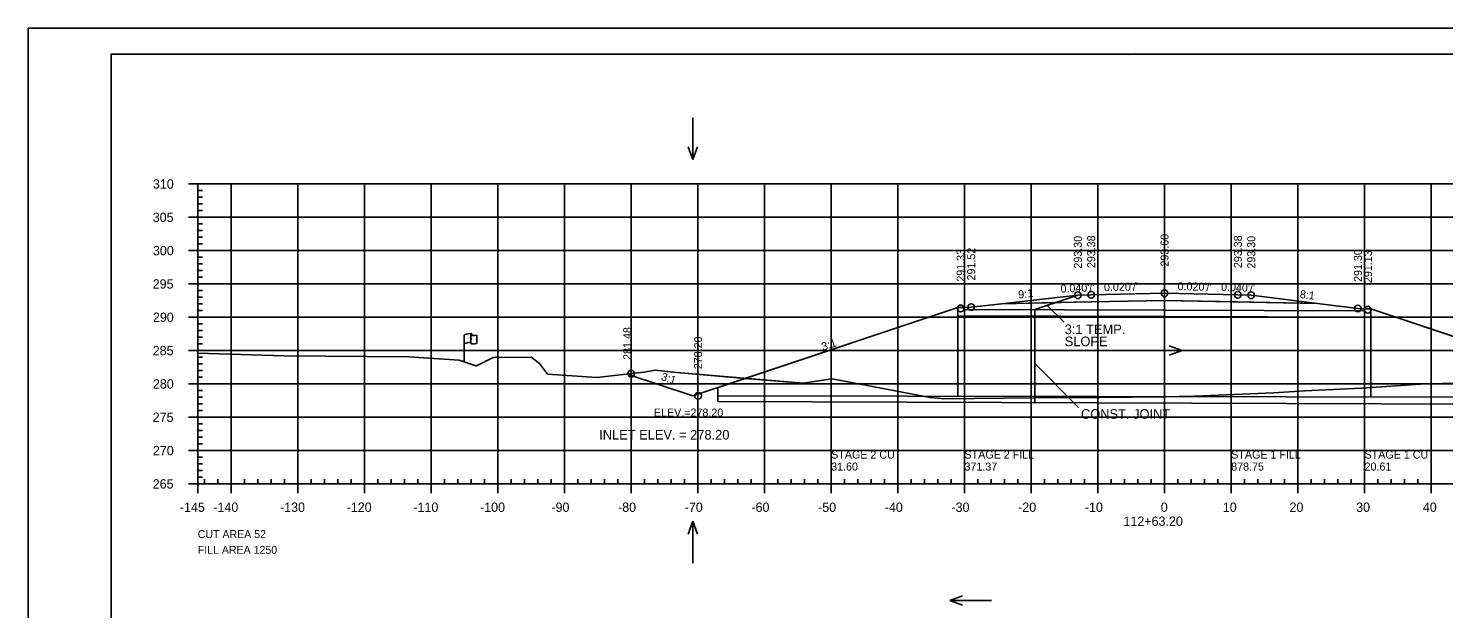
# Model space of a CAD drawing. Extents: x 1370843 to 1371177, y 380307 to 382654.
# Drawn here: x 1370843.3 to 1371055.6, y 381287.1 to 381374.2 of the extents above; entities that cross this region are included whole.
import ezdxf

# ---------------------------------------------------------------- set-up
doc = ezdxf.new("R2010")
doc.units = 0
for name, color, linetype in [('R_Alt Surface', 7, 'Continuous'), ('R_Axis', 7, 'Continuous'), ('R_Axis Annot', 7, 'Continuous'), ('R_Border', 7, 'Continuous'), ('R_Border Notes', 7, 'Continuous'), ('R_Draft', 7, 'Continuous'), ('R_Exist Surface', 7, 'Continuous'), ('R_Fin Surface', 7, 'Continuous'), ('R_Fin Surface Annot', 7, 'Continuous'), ('R_Grid', 7, 'Continuous'), ('R_No Plot', 7, 'Continuous'), ('R_ROW', 7, 'Continuous'), ('R_Water', 7, 'Continuous'), ('R_Water Annot', 7, 'Continuous')]:
    doc.layers.add(name, color=color, linetype=linetype)

msp = doc.modelspace()

# ---------------------------------------------------------------- linework, layer by layer
at = {"layer": 'R_Alt Surface'}
msp.add_lwpolyline([(1370989.26, 381332.82), (1371002.71, 381333.09), (1371013.71, 381333.31), (1371024.71, 381333.09), (1371036.65, 381332.85)], dxfattribs=at)
at = {"layer": 'R_Axis'}
for p, q in [((1370867.31, 381350.8), (1370868.71, 381350.8)), ((1370868.71, 381305.8), (1370868.71, 381350.8)), ((1370868.71, 381349.8), (1370869.41, 381349.8)), ((1370868.71, 381348.8), (1370869.41, 381348.8)), ((1370868.71, 381347.8), (1370869.41, 381347.8)), ((1370867.31, 381345.8), (1370868.71, 381345.8)), ((1370868.71, 381346.8), (1370869.41, 381346.8)), ((1370868.71, 381344.8), (1370869.41, 381344.8)), ((1370868.71, 381343.8), (1370869.41, 381343.8)), ((1370868.71, 381342.8), (1370869.41, 381342.8)), ((1370868.71, 381341.8), (1370869.41, 381341.8)), ((1370867.31, 381340.8), (1370868.71, 381340.8)), ((1370868.71, 381339.8), (1370869.41, 381339.8)), ((1370868.71, 381338.8), (1370869.41, 381338.8)), ((1370868.71, 381337.8), (1370869.41, 381337.8)), ((1370867.31, 381335.8), (1370868.71, 381335.8)), ((1370868.71, 381336.8), (1370869.41, 381336.8)), ((1370868.71, 381334.8), (1370869.41, 381334.8)), ((1370868.71, 381333.8), (1370869.41, 381333.8)), ((1370867.31, 381330.8), (1370868.71, 381330.8)), ((1370868.71, 381332.8), (1370869.41, 381332.8)), ((1370868.71, 381331.8), (1370869.41, 381331.8)), ((1370868.71, 381329.8), (1370869.41, 381329.8)), ((1370868.71, 381328.8), (1370869.41, 381328.8)), ((1370868.71, 381327.8), (1370869.41, 381327.8)), ((1370868.71, 381326.8), (1370869.41, 381326.8)), ((1370867.31, 381325.8), (1370868.71, 381325.8)), ((1370868.71, 381324.8), (1370869.41, 381324.8)), ((1370868.71, 381323.8), (1370869.41, 381323.8)), ((1370868.71, 381322.8), (1370869.41, 381322.8)), ((1370867.31, 381320.8), (1370868.71, 381320.8)), ((1370868.71, 381321.8), (1370869.41, 381321.8)), ((1370868.71, 381319.8), (1370869.41, 381319.8)), ((1370868.71, 381318.8), (1370869.41, 381318.8)), ((1370868.71, 381317.8), (1370869.41, 381317.8)), ((1370868.71, 381316.8), (1370869.41, 381316.8)), ((1370867.31, 381315.8), (1370868.71, 381315.8)), ((1370868.71, 381314.8), (1370869.41, 381314.8)), ((1370868.71, 381313.8), (1370869.41, 381313.8)), ((1370868.71, 381312.8), (1370869.41, 381312.8)), ((1370868.71, 381311.8), (1370869.41, 381311.8)), ((1370867.31, 381310.8), (1370868.71, 381310.8)), ((1370868.71, 381309.8), (1370869.41, 381309.8)), ((1370868.71, 381308.8), (1370869.41, 381308.8)), ((1370868.71, 381307.8), (1370869.41, 381307.8)), ((1370867.31, 381305.8), (1370868.71, 381305.8)), ((1370868.71, 381306.8), (1370869.41, 381306.8)), ((1370868.71, 381305.8), (1370868.71, 381306.5)), ((1370868.71, 381305.8), (1371158.71, 381305.8)), ((1370868.71, 381304.4), (1370868.71, 381305.8)), ((1370869.71, 381305.8), (1370869.71, 381306.5)), ((1370871.71, 381305.8), (1370871.71, 381306.5)), ((1370873.71, 381304.4), (1370873.71, 381305.8)), ((1370875.71, 381305.8), (1370875.71, 381306.5)), ((1370877.71, 381305.8), (1370877.71, 381306.5)), ((1370879.71, 381305.8), (1370879.71, 381306.5)), ((1370881.71, 381305.8), (1370881.71, 381306.5)), ((1370883.71, 381304.4), (1370883.71, 381305.8)), ((1370885.71, 381305.8), (1370885.71, 381306.5)), ((1370887.71, 381305.8), (1370887.71, 381306.5)), ((1370889.71, 381305.8), (1370889.71, 381306.5)), ((1370891.71, 381305.8), (1370891.71, 381306.5)), ((1370893.71, 381304.4), (1370893.71, 381305.8)), ((1370895.71, 381305.8), (1370895.71, 381306.5)), ((1370897.71, 381305.8), (1370897.71, 381306.5)), ((1370899.71, 381305.8), (1370899.71, 381306.5)), ((1370901.71, 381305.8), (1370901.71, 381306.5)), ((1370903.71, 381304.4), (1370903.71, 381305.8)), ((1370905.71, 381305.8), (1370905.71, 381306.5)), ((1370907.71, 381305.8), (1370907.71, 381306.5)), ((1370909.71, 381305.8), (1370909.71, 381306.5)), ((1370911.71, 381305.8), (1370911.71, 381306.5)), ((1370913.71, 381304.4), (1370913.71, 381305.8)), ((1370915.71, 381305.8), (1370915.71, 381306.5)), ((1370917.71, 381305.8), (1370917.71, 381306.5)), ((1370919.71, 381305.8), (1370919.71, 381306.5)), ((1370921.71, 381305.8), (1370921.71, 381306.5)), ((1370923.71, 381304.4), (1370923.71, 381305.8)), ((1370925.71, 381305.8), (1370925.71, 381306.5)), ((1370927.71, 381305.8), (1370927.71, 381306.5)), ((1370929.71, 381305.8), (1370929.71, 381306.5)), ((1370931.71, 381305.8), (1370931.71, 381306.5)), ((1370933.71, 381304.4), (1370933.71, 381305.8)), ((1370935.71, 381305.8), (1370935.71, 381306.5)), ((1370937.71, 381305.8), (1370937.71, 381306.5)), ((1370939.71, 381305.8), (1370939.71, 381306.5)), ((1370941.71, 381305.8), (1370941.71, 381306.5)), ((1370943.71, 381304.4), (1370943.71, 381305.8)), ((1370945.71, 381305.8), (1370945.71, 381306.5)), ((1370947.71, 381305.8), (1370947.71, 381306.5)), ((1370949.71, 381305.8), (1370949.71, 381306.5)), ((1370951.71, 381305.8), (1370951.71, 381306.5)), ((1370953.71, 381304.4), (1370953.71, 381305.8)), ((1370955.71, 381305.8), (1370955.71, 381306.5)), ((1370957.71, 381305.8), (1370957.71, 381306.5)), ((1370959.71, 381305.8), (1370959.71, 381306.5)), ((1370961.71, 381305.8), (1370961.71, 381306.5)), ((1370963.71, 381304.4), (1370963.71, 381305.8)), ((1370965.71, 381305.8), (1370965.71, 381306.5)), ((1370967.71, 381305.8), (1370967.71, 381306.5)), ((1370969.71, 381305.8), (1370969.71, 381306.5)), ((1370971.71, 381305.8), (1370971.71, 381306.5)), ((1370973.71, 381304.4), (1370973.71, 381305.8)), ((1370975.71, 381305.8), (1370975.71, 381306.5)), ((1370977.71, 381305.8), (1370977.71, 381306.5)), ((1370979.71, 381305.8), (1370979.71, 381306.5)), ((1370981.71, 381305.8), (1370981.71, 381306.5)), ((1370983.71, 381304.4), (1370983.71, 381305.8)), ((1370985.71, 381305.8), (1370985.71, 381306.5)), ((1370987.71, 381305.8), (1370987.71, 381306.5)), ((1370989.71, 381305.8), (1370989.71, 381306.5)), ((1370991.71, 381305.8), (1370991.71, 381306.5)), ((1370993.71, 381304.4), (1370993.71, 381305.8)), ((1370995.71, 381305.8), (1370995.71, 381306.5)), ((1370997.71, 381305.8), (1370997.71, 381306.5)), ((1370999.71, 381305.8), (1370999.71, 381306.5)), ((1371001.71, 381305.8), (1371001.71, 381306.5)), ((1371003.71, 381304.4), (1371003.71, 381305.8)), ((1371005.71, 381305.8), (1371005.71, 381306.5)), ((1371007.71, 381305.8), (1371007.71, 381306.5)), ((1371009.71, 381305.8), (1371009.71, 381306.5)), ((1371011.71, 381305.8), (1371011.71, 381306.5)), ((1371013.71, 381304.4), (1371013.71, 381305.8)), ((1371015.71, 381305.8), (1371015.71, 381306.5)), ((1371017.71, 381305.8), (1371017.71, 381306.5)), ((1371019.71, 381305.8), (1371019.71, 381306.5)), ((1371021.71, 381305.8), (1371021.71, 381306.5)), ((1371023.71, 381304.4), (1371023.71, 381305.8)), ((1371025.71, 381305.8), (1371025.71, 381306.5)), ((1371027.71, 381305.8), (1371027.71, 381306.5)), ((1371029.71, 381305.8), (1371029.71, 381306.5)), ((1371031.71, 381305.8), (1371031.71, 381306.5)), ((1371033.71, 381304.4), (1371033.71, 381305.8)), ((1371035.71, 381305.8), (1371035.71, 381306.5)), ((1371037.71, 381305.8), (1371037.71, 381306.5)), ((1371039.71, 381305.8), (1371039.71, 381306.5)), ((1371041.71, 381305.8), (1371041.71, 381306.5)), ((1371043.71, 381304.4), (1371043.71, 381305.8)), ((1371045.71, 381305.8), (1371045.71, 381306.5)), ((1371047.71, 381305.8), (1371047.71, 381306.5)), ((1371049.71, 381305.8), (1371049.71, 381306.5)), ((1371051.71, 381305.8), (1371051.71, 381306.5)), ((1371053.71, 381304.4), (1371053.71, 381305.8))]:
    msp.add_line(p, q, dxfattribs=at)
at = {"layer": 'R_Border'}
for p, q in [((1370855.71, 381370.26), (1371171.89, 381370.26)), ((1370855.71, 381164.8), (1370855.71, 381370.26)), ((1371008.23, 381370), (1371008.23, 381370)), ((1371008.23, 381370), (1371008.23, 381370))]:
    msp.add_line(p, q, dxfattribs=at)
at = {"layer": 'R_Draft'}
for p, q in [((1371000.71, 381334.1), (1370994.25, 381331.94)), ((1370994.25, 381331.94), (1370994.25, 381317.98)), ((1370998.65, 381330.05), (1370996.13, 381332.57)), ((1371000.83, 381317.28), (1370994.25, 381323.86))]:
    msp.add_line(p, q, dxfattribs=at)
at = {"layer": 'R_Exist Surface'}
msp.add_lwpolyline([(1370868.71, 381325.4), (1370881.64, 381324.99), (1370900.39, 381324.86), (1370907.91, 381324.34), (1370910.44, 381323.51), (1370910.51, 381323.49), (1370912.73, 381324.61), (1370912.97, 381324.72), (1370913.05, 381324.75), (1370918.74, 381324.8), (1370919.97, 381323.88), (1370921.17, 381322.24), (1370928.58, 381321.76), (1370935.6, 381322.56), (1370937.3, 381322.84), (1370940.57, 381322.49), (1370959.5, 381320.89), (1370963.85, 381321.56), (1370978.57, 381318.76), (1370979.75, 381318.64), (1370980.63, 381318.57), (1370998.77, 381318.74), (1370999.15, 381318.71), (1371013.71, 381318.88), (1371018.1, 381318.98), (1371018.25, 381318.98), (1371030.06, 381319.44), (1371034.73, 381319.75), (1371043.24, 381320.14), (1371052.12, 381320.74), (1371058.65, 381320.97)], dxfattribs=at)
at = {"layer": 'R_Fin Surface'}
msp.add_lwpolyline([(1370933.13, 381322.28), (1370942.96, 381319), (1370982.71, 381332.25), (1370983.71, 381332.25), (1370984.71, 381332.32), (1370989.26, 381332.82), (1371000.71, 381334.1), (1371002.71, 381334.18), (1371013.71, 381334.4), (1371024.71, 381334.18), (1371026.71, 381334.1), (1371036.65, 381332.85), (1371042.71, 381332.1), (1371043.66, 381332.05), (1371044.66, 381332.05), (1371084.41, 381318.8), (1371092.6, 381321.53)], dxfattribs=at)
at = {"layer": 'R_Grid'}
for p, q in [((1370868.71, 381350.8), (1371158.71, 381350.8)), ((1370868.71, 381305.8), (1370868.71, 381350.8)), ((1370873.71, 381305.8), (1370873.71, 381350.8)), ((1370883.71, 381305.8), (1370883.71, 381350.8)), ((1370893.71, 381305.8), (1370893.71, 381350.8)), ((1370903.71, 381305.8), (1370903.71, 381350.8)), ((1370913.71, 381305.8), (1370913.71, 381350.8)), ((1370923.71, 381305.8), (1370923.71, 381350.8)), ((1370933.71, 381305.8), (1370933.71, 381350.8)), ((1370943.71, 381305.8), (1370943.71, 381350.8)), ((1370953.71, 381305.8), (1370953.71, 381350.8)), ((1370963.71, 381305.8), (1370963.71, 381350.8)), ((1370973.71, 381305.8), (1370973.71, 381350.8)), ((1370983.71, 381305.8), (1370983.71, 381350.8)), ((1370993.71, 381305.8), (1370993.71, 381350.8)), ((1371003.71, 381305.8), (1371003.71, 381350.8)), ((1371013.71, 381305.8), (1371013.71, 381350.8)), ((1371023.71, 381305.8), (1371023.71, 381350.8)), ((1371033.71, 381305.8), (1371033.71, 381350.8)), ((1371043.71, 381305.8), (1371043.71, 381350.8)), ((1371053.71, 381305.8), (1371053.71, 381350.8)), ((1370868.71, 381345.8), (1371158.71, 381345.8)), ((1370868.71, 381340.8), (1371158.71, 381340.8)), ((1370868.71, 381335.8), (1371158.71, 381335.8)), ((1370868.71, 381330.8), (1371158.71, 381330.8)), ((1370868.71, 381325.8), (1371158.71, 381325.8)), ((1370868.71, 381320.8), (1371158.71, 381320.8)), ((1370868.71, 381315.8), (1371158.71, 381315.8)), ((1370868.71, 381310.8), (1371158.71, 381310.8)), ((1370868.71, 381305.8), (1371158.71, 381305.8))]:
    msp.add_line(p, q, dxfattribs=at)
at = {"layer": 'R_No Plot'}
for p, q in [((1370843.31, 381374.15), (1371176.64, 381374.15)), ((1370994.25, 381331.94), (1370997.38, 381332.99)), ((1370997.38, 381332.99), (1370994.25, 381331.94)), ((1370994.25, 381318.7), (1370994.25, 381331.94)), ((1370994.25, 381331.94), (1370994.25, 381318.7))]:
    msp.add_line(p, q, dxfattribs=at)
for points in [[(1370843.3, 381374.15), (1371176.64, 381374.15), (1371176.64, 381160.82), (1370843.3, 381160.82)], [(1371089.63, 381370.26), (1371089.63, 381360.38), (1371125.36, 381360.38), (1371125.36, 381357.46), (1371148.56, 381357.46), (1371148.56, 381333.13), (1371171.89, 381333.13), (1371171.89, 381164.8), (1370855.71, 381164.8), (1370855.71, 381370.26)], [(1370933.13, 381322.28), (1370942.96, 381319), (1370950.82, 381321.62), (1370940.57, 381322.49), (1370937.3, 381322.84), (1370935.6, 381322.56)]]:
    msp.add_lwpolyline(points, close=True, dxfattribs=at)
for points in [[(1370997.38, 381332.99), (1370989.26, 381332.82), (1370984.71, 381332.32), (1370983.71, 381332.25), (1370982.71, 381332.25), (1370950.82, 381321.62), (1370959.5, 381320.89), (1370963.85, 381321.56), (1370978.57, 381318.76), (1370979.75, 381318.64), (1370980.63, 381318.57), (1370994.25, 381318.7)], [(1370994.25, 381318.7), (1370998.77, 381318.74), (1370999.15, 381318.71), (1371013.71, 381318.88), (1371018.1, 381318.98), (1371018.25, 381318.98), (1371030.06, 381319.44), (1371034.73, 381319.75), (1371043.24, 381320.14), (1371052.12, 381320.74), (1371058.65, 381320.97), (1371073.65, 381321.2), (1371076.89, 381321.31), (1371044.66, 381332.05), (1371043.66, 381332.05), (1371042.71, 381332.1), (1371036.65, 381332.85), (1371013.71, 381333.31), (1370997.38, 381332.99)]]:
    msp.add_lwpolyline(points, dxfattribs=at)
for centre in [(1371000.71, 381334.1), (1371002.71, 381334.18), (1371013.71, 381334.4), (1371024.71, 381334.18), (1371026.71, 381334.1), (1370983.13, 381332.13), (1370984.71, 381332.32), (1371042.71, 381332.1), (1371044.21, 381331.93), (1370933.72, 381322.34), (1370943.75, 381319)]:
    msp.add_circle(centre, 0.5, dxfattribs=at)
at = {"layer": 'R_ROW'}
for p, q in [((1370908.66, 381324.09), (1370908.66, 381328.04)), ((1370909.65, 381328.14), (1370909.65, 381328.12)), ((1370909.65, 381328.12), (1370909.65, 381326.9)), ((1370909.82, 381328.29), (1370909.82, 381328.05)), ((1370910.59, 381328.1), (1370910.59, 381326.86))]:
    msp.add_line(p, q, dxfattribs=at)
for centre, radius, start, end in [((1370909.73, 381328.14), 0.078, 88.6458, 274.2828), ((1370909.73, 381326.9), 0.0783, 180, 273.9564), ((1370909.74, 381328.29), 0.0783, 263.0712, 93.9564)]:
    msp.add_arc(centre, radius, start, end, dxfattribs=at)
for centre, major_axis, ratio, start_param, end_param in [((1370910.24, 381328.09), (-1.58, -0.04), 0.19887, 5.030368, 6.283185), ((1370910.24, 381326.77), (-1.58, -0.04), 0.19887, 5.083035, 6.194897), ((1370910.95, 381328.2), (-1.23, -0.13), 0.052933, 0.159456, 1.268315), ((1370910.95, 381326.96), (-1.23, -0.13), 0.052933, 0.159456, 1.268315)]:
    msp.add_ellipse(centre, major_axis=major_axis, ratio=ratio, start_param=start_param, end_param=end_param, dxfattribs=at)
at = {"layer": 'R_Water'}
for p, q in [((1370982.71, 381332.25), (1370946.72, 381320.25)), ((1370982.71, 381331), (1370982.71, 381332.25)), ((1370982.71, 381331.98), (1370982.71, 381318.95)), ((1370982.71, 381331), (1371044.66, 381330.8)), ((1370983.71, 381331.98), (1371043.66, 381331.78)), ((1371044.66, 381332.05), (1371044.66, 381318.85)), ((1371044.66, 381332.05), (1371080.66, 381320.05)), ((1370946.72, 381318.14), (1370946.72, 381320.25)), ((1370946.72, 381319), (1371080.66, 381318.8)), ((1370946.72, 381318.14), (1371080.66, 381317.7))]:
    msp.add_line(p, q, dxfattribs=at)
for points in [[(1370982.71, 381332.25), (1370983.71, 381332.25), (1370983.71, 381331.98)], [(1371044.66, 381332.05), (1371043.66, 381332.05), (1371043.66, 381331.78)]]:
    msp.add_lwpolyline(points, dxfattribs=at)
at = {"layer": 'R_Water Annot'}
for p, q in [((1370942.96, 381360.73), (1370942.96, 381354.45)), ((1370942.96, 381354.45), (1370942.26, 381356.37)), ((1370942.96, 381354.45), (1370943.66, 381356.37)), ((1371016.34, 381325.8), (1371014.42, 381326.5)), ((1371010.06, 381325.8), (1371016.34, 381325.8)), ((1371016.34, 381325.8), (1371014.42, 381325.1)), ((1370942.96, 381300.2), (1370942.26, 381298.28)), ((1370942.96, 381293.92), (1370942.96, 381300.2)), ((1370942.96, 381300.2), (1370943.66, 381298.28)), ((1370981.5, 381288.32), (1370983.42, 381289.02)), ((1370987.78, 381288.32), (1370981.5, 381288.32)), ((1370981.5, 381288.32), (1370983.42, 381287.62))]:
    msp.add_line(p, q, dxfattribs=at)

# ---------------------------------------------------------------- texts
at = {"layer": 'R_Axis Annot'}
for s, p in [('310', (1370861.99, 381350.1)), ('305', (1370861.96, 381345.1)), ('300', (1370861.99, 381340.1)), ('295', (1370861.96, 381335.1)), ('290', (1370861.99, 381330.1)), ('285', (1370861.96, 381325.1)), ('280', (1370861.99, 381320.1)), ('275', (1370861.96, 381315.1)), ('270', (1370861.99, 381310.1)), ('265', (1370861.96, 381305.1)), ('-145', (1370866.03, 381301.6)), ('-140', (1370871.05, 381301.6)), ('-130', (1370881.05, 381301.6)), ('-120', (1370891.05, 381301.6)), ('-110', (1370901.05, 381301.6)), ('-100', (1370911.05, 381301.6)), ('-90', (1370921.75, 381301.6)), ('-80', (1370931.75, 381301.6)), ('-70', (1370941.75, 381301.6)), ('-60', (1370951.75, 381301.6)), ('-50', (1370961.75, 381301.6)), ('-40', (1370971.75, 381301.6)), ('-30', (1370981.75, 381301.6)), ('-20', (1370991.75, 381301.6)), ('-10', (1371001.75, 381301.6)), ('0', (1371013.15, 381301.6)), ('10', (1371022.45, 381301.6)), ('20', (1371032.45, 381301.6)), ('30', (1371042.45, 381301.6)), ('40', (1371052.45, 381301.6)), ('112+63.20', (1371007.55, 381299.5))]:
    msp.add_text(s, height=1.4, dxfattribs=at).set_placement(p)
at = {"layer": 'R_Border Notes'}
msp.add_text('281.48', height=1.2, rotation=90, dxfattribs=at).set_placement((1370933.73, 381324.41))
for s, p in [('CUT AREA 52', (1370868.71, 381297.67)), ('FILL AREA 1250', (1370868.71, 381295.31))]:
    msp.add_text(s, height=1.1875, dxfattribs=at).set_placement(p)
at = {"layer": 'R_Draft'}
for s, p in [('3:1 TEMP.', (1370998.74, 381328.27)), ('SLOPE', (1370998.74, 381326.46)), ('CONST. JOINT', (1371001.18, 381315.57))]:
    msp.add_text(s, height=1.44, dxfattribs=at).set_placement(p)
at = {"layer": 'R_Fin Surface Annot'}
for s, rotation, p in [('293.30', 90, (1371001.31, 381338.1)), ('293.38', 90, (1371003.31, 381338.18)), ('293.60', 90, (1371014.31, 381338.4)), ('293.38', 90, (1371025.31, 381338.18)), ('293.30', 90, (1371027.31, 381338.1)), ('291.33', 90, (1370983.73, 381336.13)), ('291.52', 90, (1370985.31, 381336.32)), ('291.30', 90, (1371043.31, 381336.1)), ('291.13', 90, (1371044.81, 381335.93)), ('9:1', 6.3402, (1370991.83, 381333.61)), ("0.040'/'", 2.2906, (1370998.13, 381334.49)), ("0.020'/'", 1.1458, (1371004.64, 381334.72)), ("0.020'/'", 358.8542, (1371015.66, 381334.86)), ("0.040'/'", 357.7094, (1371022.17, 381334.78)), ('8:1', 352.875, (1371033.95, 381333.7)), ('278.20', 90, (1370944.35, 381323)), ('3:1', 18.4349, (1370962.49, 381325.77)), ('3:1', 341.5651, (1370938.11, 381321.41))]:
    msp.add_text(s, height=1.2, rotation=rotation, dxfattribs=at).set_placement(p)
at = {"layer": 'R_No Plot'}
for s, p in [('STAGE 2 CUT', (1370963.71, 381309.6)), ('STAGE 2 FILL', (1370983.71, 381309.6)), ('STAGE 1 FILL', (1371023.71, 381309.6)), ('STAGE 1 CUT', (1371043.71, 381309.6)), ('31.60', (1370963.71, 381307.8)), ('371.37', (1370983.71, 381307.8)), ('878.75', (1371023.71, 381307.8)), ('20.61', (1371043.71, 381307.8))]:
    msp.add_text(s, height=1.2, dxfattribs=at).set_placement(p)
at = {"layer": 'R_ROW'}
for s, height, rotation, p in [('R ', 0.2, 9.9884, (1370909.18, 381327.54)), (' O', 0.2, 9.9884, (1370909.32, 381327.59)), ('W', 0.2, 351.1788, (1370909.65, 381327.42)), ('DWB 11-9-07', 0.001, 90, (1370909.82, 381328.05)), ('DWB 11-9-07', 0.001, 5.0717, (1370910.58, 381326.86)), ('DWB 11-9-07', 0.001, 90, (1370908.66, 381324.09))]:
    msp.add_text(s, height=height, rotation=rotation, dxfattribs=at).set_placement(p)
at = {"layer": 'R_Water Annot'}
for s, height, p in [('ELEV.=278.20', 1.2, (1370937.13, 381315.9)), ('INLET ELEV. = 278.20', 1.44, (1370928.92, 381312.45))]:
    msp.add_text(s, height=height, dxfattribs=at).set_placement(p)

doc.saveas('drawing.dxf')
